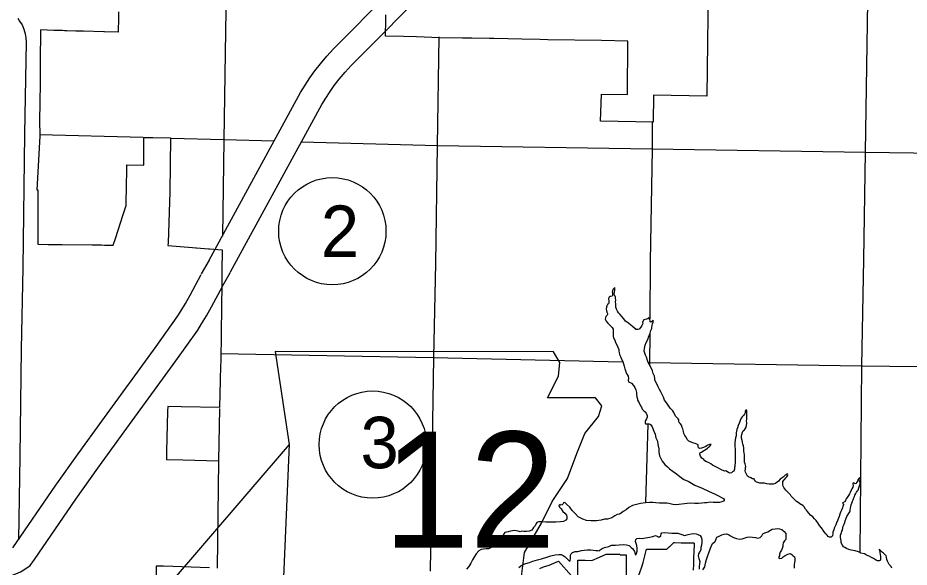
# Model space of a CAD drawing. Extents: x 77230 to 630905, y 790554 to 1662844.
# Drawn here: x 260599 to 282531, y 1585968 to 1599492 of the extents above; entities that cross this region are included whole.
import ezdxf

# ---------------------------------------------------------------- set-up
doc = ezdxf.new("R2010")
doc.units = 0
for name, color, linetype in [('Level 12', 7, 'Continuous'), ('Level 16', 7, 'Continuous'), ('Level 17', 7, 'Continuous'), ('Level 22', 7, 'Continuous'), ('Level 23', 7, 'Continuous'), ('Level 24', 7, 'Continuous'), ('Level 25', 7, 'Continuous'), ('Level 33', 7, 'Continuous')]:
    doc.layers.add(name, color=color, linetype=linetype)

msp = doc.modelspace()

# ---------------------------------------------------------------- linework, layer by layer
at = {"layer": 'Level 12'}
for points in [[(277582, 1600193), (277567, 1598879), (277560, 1598230), (277552, 1597564), (276241, 1597587), (276232, 1596926), (274939, 1596946), (274963, 1597611), (275602, 1597601), (275608, 1598921), (274958, 1598933), (273643, 1598952), (273452, 1598956), (272998, 1598965)], [(263078, 1599638), (263074, 1599425), (263071, 1599210), (263070, 1599135), (263066, 1599136), (262736, 1599145), (262717, 1599146), (262218, 1599160), (262028, 1599166), (261809, 1599172), (261755, 1599174), (261751, 1599174), (261697, 1599176), (261679, 1599176), (261508, 1599181), (261489, 1599182), (261160, 1599193), (261159, 1599076), (261153, 1598522), (261148, 1598105), (261146, 1597909), (261139, 1597381), (261134, 1596978), (261137, 1596580), (261067, 1595258), (261094, 1595258), (261091, 1594880), (261095, 1593953), (261094, 1593917), (261345, 1593915), (261363, 1593915), (261689, 1593912), (262430, 1593903), (262662, 1593900), (262728, 1593899), (262948, 1593896), (263001, 1594059), (263192, 1594648), (263265, 1594870), (263268, 1595060), (263271, 1595218), (263278, 1595871), (263699, 1595866), (263699, 1595881), (263701, 1596507), (263701, 1596546), (263924, 1596542), (264353, 1596534), (264340, 1595204), (264296, 1593956), (264293, 1593884), (264899, 1593838), (264976, 1593832), (264993, 1593830), (265293, 1593807), (265317, 1593806), (265624, 1593782), (265624, 1593639), (265621, 1593385), (265620, 1593203), (265619, 1593088), (265617, 1592876), (265617, 1592817), (265616, 1592764), (265614, 1592542), (265609, 1592211), (265605, 1591884), (265599, 1591540), (265595, 1591226), (265594, 1591195), (265593, 1591165), (265585, 1590805), (265582, 1590701), (265579, 1590596), (265578, 1590562), (265562, 1589901), (264616, 1589918), (264289, 1589923), (264286, 1589806), (264260, 1588813), (264255, 1588622), (264661, 1588611), (265541, 1588585), (265522, 1587267), (265506, 1585944)], [(269646, 1599042), (269647, 1599065), (269653, 1599429), (269655, 1599562)], [(272998, 1598965), (272308, 1598979), (272207, 1598980), (271771, 1598988), (271717, 1598989), (271543, 1598993), (270978, 1599003), (270405, 1599020), (270089, 1599029), (269646, 1599042)], [(275872, 1585747), (275952, 1585979), (275987, 1586083), (276020, 1586218), (276052, 1586344), (276061, 1586380), (276069, 1586410), (276233, 1586412), (276254, 1586412), (276378, 1586411), (276384, 1586411), (276396, 1586411), (276495, 1586411), (276563, 1586410), (276572, 1586410), (276629, 1586466), (276637, 1586474), (276642, 1586479), (276737, 1586573), (276758, 1586572), (276917, 1586568), (277075, 1586565), (277222, 1586564), (277238, 1586563), (277237, 1586524), (277233, 1586358), (277228, 1586198), (277222, 1586046), (277215, 1585894)], [(273443, 1585935), (273534, 1585976), (273670, 1586019), (273902, 1586116), (274219, 1585755)], [(274382, 1585781), (274381, 1586140), (274555, 1586137), (274722, 1586131), (274913, 1586211), (275079, 1586289), (275237, 1586288), (275409, 1586291), (275421, 1586272), (275567, 1586270), (275567, 1586026), (275567, 1585770)], [(265312, 1585949), (264185, 1585993), (264000, 1585995), (263991, 1585160)]]:
    msp.add_lwpolyline(points, dxfattribs=at)
at = {"layer": 'Level 16'}
for points in [[(281415, 1593545), (281460, 1596184), (281541, 1601484), (281640, 1606769), (281727, 1611997), (281722, 1614624)], [(265852, 1608862), (265831, 1607034), (265754, 1601822), (265668, 1596491), (265636, 1594120)], [(270886, 1593442), (270929, 1596345), (270970, 1599023)], [(276210, 1596922), (276204, 1596256), (276159, 1593490)], [(261134, 1596623), (263686, 1596551)], [(264361, 1596532), (265666, 1596495), (266910, 1596461)], [(267582, 1596443), (270927, 1596351), (276202, 1596266), (281460, 1596188), (286763, 1596113), (287364, 1596104)], [(281328, 1586326), (281365, 1590926), (281415, 1593545)], [(270754, 1585870), (270837, 1591126), (270886, 1593442)], [(276159, 1593490), (276149, 1592083)], [(276146, 1591706), (276141, 1591003), (276139, 1590928)], [(275482, 1591016), (270821, 1591120), (265585, 1591221)], [(284846, 1590876), (281357, 1590920), (276135, 1591001), (276103, 1591002)], [(265559, 1589877), (265538, 1588586)], [(276099, 1589491), (276045, 1587559)]]:
    msp.add_lwpolyline(points, dxfattribs=at)
at = {"layer": 'Level 17'}
for points in [[(275815, 1591821), (275721, 1591895), (275681, 1591928), (275621, 1591976), (275555, 1592022), (275507, 1592084), (275459, 1592138), (275417, 1592189), (275381, 1592227), (275358, 1592273), (275326, 1592323), (275314, 1592371), (275314, 1592449), (275308, 1592497), (275310, 1592541), (275308, 1592589), (275307, 1592615), (275297, 1592639), (275277, 1592659), (275275, 1592695), (275277, 1592729), (275283, 1592759), (275289, 1592791), (275289, 1592815), (275289, 1592849), (275269, 1592839), (275245, 1592809), (275231, 1592779), (275225, 1592747), (275229, 1592723), (275231, 1592675), (275231, 1592653), (275220, 1592639), (275192, 1592633), (275166, 1592631), (275140, 1592607), (275136, 1592567), (275142, 1592533), (275142, 1592473), (275130, 1592454), (275112, 1592432), (275090, 1592400), (275080, 1592376), (275073, 1592322), (275085, 1592286), (275095, 1592244), (275107, 1592214), (275105, 1592192), (275097, 1592170), (275067, 1592140), (275055, 1592110), (275047, 1592072), (275075, 1592022), (275118, 1591976), (275158, 1591930), (275222, 1591869), (275246, 1591829), (275250, 1591761), (275246, 1591719), (275246, 1591659), (275257, 1591611), (275285, 1591553), (275309, 1591503), (275341, 1591441), (275365, 1591381), (275383, 1591327), (275389, 1591285), (275395, 1591249), (275402, 1591201), (275424, 1591153), (275456, 1591089), (275482, 1591033), (275500, 1590975), (275520, 1590917), (275532, 1590849), (275551, 1590807), (275563, 1590769), (275589, 1590712), (275617, 1590668), (275623, 1590614), (275613, 1590568), (275627, 1590534), (275695, 1590500), (275749, 1590442), (275784, 1590390), (275804, 1590334), (275820, 1590272), (275822, 1590226), (275828, 1590154), (275844, 1590116), (275848, 1590076), (275889, 1590012), (275919, 1589943), (275945, 1589905), (275963, 1589859), (276009, 1589811), (276037, 1589791), (276063, 1589759), (276081, 1589705), (276083, 1589659), (276070, 1589621)], [(276389, 1590339), (276357, 1590406), (276327, 1590462), (276295, 1590522), (276275, 1590578), (276272, 1590616), (276262, 1590672), (276234, 1590736), (276214, 1590798), (276182, 1590876), (276144, 1590946), (276109, 1591008), (276095, 1591052), (276067, 1591136), (276041, 1591190), (276027, 1591239), (276011, 1591289), (276016, 1591353), (276032, 1591432), (276062, 1591498), (276100, 1591574), (276127, 1591654), (276145, 1591690), (276161, 1591730), (276175, 1591798), (276195, 1591842), (276197, 1591874), (276207, 1591908), (276214, 1591957), (276228, 1591997), (276232, 1592049), (276212, 1592027), (276180, 1592002), (276158, 1592004), (276154, 1592034), (276146, 1592064), (276134, 1592092), (276126, 1592112), (276096, 1592082), (276064, 1592072), (276034, 1592064), (276006, 1592058), (275973, 1591998), (275975, 1591968), (275951, 1591917), (275925, 1591877), (275887, 1591831), (275851, 1591823), (275815, 1591821), (275797, 1591825), (275777, 1591841)], [(278510, 1589835), (278494, 1589809), (278497, 1589769), (278483, 1589738), (278463, 1589714), (278425, 1589668), (278397, 1589638), (278369, 1589576), (278353, 1589532), (278326, 1589456), (278308, 1589402), (278292, 1589356), (278272, 1589273), (278270, 1589201), (278261, 1589151), (278251, 1589091), (278245, 1589035), (278241, 1588975), (278241, 1588941), (278247, 1588877), (278246, 1588843), (278250, 1588807), (278250, 1588755), (278250, 1588685), (278248, 1588639), (278246, 1588589), (278250, 1588529), (278245, 1588487), (278243, 1588445), (278235, 1588423), (278235, 1588377), (278217, 1588331), (278185, 1588313), (278159, 1588293), (278115, 1588280), (278083, 1588302), (278021, 1588340), (277989, 1588332), (277899, 1588376), (277841, 1588409), (277789, 1588427), (277743, 1588451), (277695, 1588479), (277649, 1588511), (277595, 1588544), (277545, 1588564), (277505, 1588588), (277475, 1588620), (277431, 1588652), (277399, 1588700), (277379, 1588748), (277379, 1588772), (277399, 1588792), (277423, 1588800), (277456, 1588824), (277494, 1588848), (277536, 1588872), (277568, 1588899), (277596, 1588921), (277616, 1588939), (277634, 1588953), (277656, 1588989), (277616, 1588985), (277564, 1588961), (277524, 1588938), (277472, 1588912), (277424, 1588896), (277384, 1588892), (277346, 1588906), (277340, 1588942), (277336, 1588976), (277306, 1588996), (277266, 1589009), (277210, 1589027), (277168, 1589045), (277108, 1589067), (277070, 1589111), (277040, 1589165), (277008, 1589212), (276990, 1589260), (276978, 1589310), (276959, 1589374), (276945, 1589404), (276927, 1589464), (276899, 1589502), (276875, 1589530), (276867, 1589564), (276863, 1589594), (276851, 1589622), (276809, 1589658), (276785, 1589688), (276740, 1589774), (276714, 1589814), (276650, 1589883), (276614, 1589935), (276570, 1590003), (276512, 1590081), (276484, 1590157), (276461, 1590203), (276423, 1590287), (276389, 1590339)], [(280403, 1586887), (280399, 1586905), (280367, 1586941), (280325, 1586995), (280283, 1587056), (280245, 1587114), (280200, 1587160), (280158, 1587204), (280104, 1587248), (280058, 1587294), (280028, 1587336), (280002, 1587369), (279984, 1587399), (279950, 1587451), (279922, 1587475), (279888, 1587501), (279864, 1587515), (279834, 1587539), (279798, 1587563), (279762, 1587589), (279728, 1587620), (279690, 1587654), (279655, 1587688), (279629, 1587718), (279607, 1587746), (279563, 1587802), (279521, 1587840), (279495, 1587868), (279469, 1587898), (279449, 1587929), (279433, 1587959), (279421, 1587993), (279421, 1588029), (279423, 1588077), (279456, 1588116), (279474, 1588138), (279496, 1588168), (279524, 1588192), (279540, 1588216), (279544, 1588242), (279534, 1588264), (279508, 1588244), (279482, 1588232), (279454, 1588210), (279430, 1588182), (279384, 1588155), (279354, 1588137), (279315, 1588089), (279285, 1588059), (279245, 1588029), (279187, 1588014), (279147, 1588008), (279083, 1588010), (279029, 1588024), (278969, 1588036), (278909, 1588035), (278853, 1588037), (278805, 1588053), (278773, 1588063), (278749, 1588089), (278729, 1588117), (278717, 1588139), (278677, 1588147), (278631, 1588168), (278581, 1588190), (278553, 1588210), (278535, 1588244), (278501, 1588304), (278497, 1588344), (278501, 1588382), (278503, 1588422), (278508, 1588448), (278496, 1588510), (278482, 1588550), (278476, 1588600), (278478, 1588670), (278482, 1588730), (278471, 1588782), (278465, 1588828), (278463, 1588898), (278451, 1588952), (278439, 1588996), (278427, 1589044), (278419, 1589090), (278408, 1589144), (278406, 1589190), (278412, 1589236), (278430, 1589292), (278450, 1589326), (278478, 1589346), (278510, 1589398), (278529, 1589457), (278535, 1589513), (278529, 1589567), (278533, 1589607), (278535, 1589647), (278537, 1589701), (278539, 1589747), (278538, 1589795), (278534, 1589833), (278510, 1589835)], [(276070, 1589621), (276046, 1589577), (276036, 1589551), (276034, 1589523), (276046, 1589501), (276086, 1589495), (276134, 1589499), (276170, 1589477), (276208, 1589423), (276250, 1589316), (276282, 1589246), (276301, 1589150), (276337, 1589070), (276345, 1588988), (276375, 1588878), (276372, 1588798), (276390, 1588710), (276418, 1588642), (276452, 1588576), (276518, 1588500), (276581, 1588442), (276637, 1588391), (276721, 1588327), (276803, 1588269), (276889, 1588200), (276983, 1588130), (277089, 1588084), (277261, 1587991), (277435, 1587910), (277597, 1587840), (277759, 1587765), (277859, 1587715), (277917, 1587683), (277959, 1587660), (277981, 1587634), (277981, 1587614), (277962, 1587596), (277922, 1587575), (277866, 1587557), (277804, 1587563), (277708, 1587563), (277634, 1587566), (277550, 1587554), (277498, 1587550), (277430, 1587545), (277346, 1587537), (277260, 1587539), (277147, 1587540), (277069, 1587534), (276999, 1587528), (276867, 1587511), (276787, 1587507), (276713, 1587513), (276621, 1587532), (276571, 1587544), (276491, 1587544), (276391, 1587545), (276295, 1587551), (276224, 1587563), (276138, 1587558), (276044, 1587554), (275920, 1587532), (275824, 1587513), (275724, 1587483), (275637, 1587436), (275565, 1587384), (275497, 1587336), (275447, 1587300), (275407, 1587275), (275347, 1587265), (275288, 1587231), (275214, 1587183), (275110, 1587154), (275038, 1587148), (274950, 1587126), (274834, 1587113), (274705, 1587109), (274591, 1587118), (274499, 1587150), (274389, 1587207), (274322, 1587283), (274238, 1587365), (274178, 1587445), (274102, 1587520), (274068, 1587552), (274040, 1587564), (274022, 1587550), (274012, 1587520), (273996, 1587506), (273958, 1587496), (273934, 1587510), (273912, 1587484), (273924, 1587448), (273966, 1587406), (274013, 1587336), (274059, 1587298), (274097, 1587252), (274111, 1587206), (274107, 1587158), (274081, 1587126), (274023, 1587096)], [(281338, 1586314), (281286, 1586344), (281204, 1586370), (281152, 1586379), (281104, 1586389), (281048, 1586407), (280992, 1586431), (280944, 1586453), (280918, 1586473), (280890, 1586513), (280859, 1586570), (280855, 1586616), (280851, 1586658), (280845, 1586700), (280845, 1586754), (280861, 1586797), (280877, 1586851), (280889, 1586883), (280900, 1586937), (280910, 1586975), (280932, 1587027), (280946, 1587071), (280954, 1587111), (280970, 1587147), (280980, 1587171), (280999, 1587217), (281015, 1587243), (281041, 1587279), (281055, 1587303), (281067, 1587334), (281075, 1587350), (281081, 1587390), (281087, 1587422), (281097, 1587460), (281100, 1587500), (281116, 1587540), (281134, 1587594), (281152, 1587630), (281172, 1587672), (281184, 1587706), (281196, 1587740), (281215, 1587782), (281235, 1587814), (281253, 1587836), (281275, 1587863), (281291, 1587919), (281303, 1587945), (281315, 1587993), (281323, 1588023), (281321, 1588053), (281315, 1588069), (281308, 1588083), (281304, 1588099), (281302, 1588131), (281314, 1588175), (281292, 1588151), (281270, 1588119), (281257, 1588085), (281243, 1588061), (281223, 1588030), (281205, 1588024), (281185, 1588034), (281163, 1588044), (281141, 1588038), (281145, 1588008), (281149, 1587982), (281143, 1587938), (281121, 1587900), (281103, 1587862), (281082, 1587810), (281062, 1587774), (281042, 1587732), (281004, 1587681), (280976, 1587641), (280964, 1587611), (280950, 1587585), (280938, 1587571), (280906, 1587559), (280889, 1587555), (280907, 1587537), (280915, 1587509), (280899, 1587461), (280887, 1587429), (280869, 1587369), (280851, 1587335), (280833, 1587297), (280821, 1587273), (280806, 1587218), (280784, 1587156), (280764, 1587108), (280754, 1587084), (280728, 1587014), (280706, 1586980), (280687, 1586930), (280675, 1586888), (280655, 1586834), (280653, 1586790), (280647, 1586760), (280641, 1586742), (280609, 1586708), (280573, 1586707)], [(274023, 1587096), (273953, 1587088), (273840, 1587077), (273744, 1587077), (273594, 1587078), (273512, 1587086), (273446, 1587088), (273410, 1587084), (273368, 1587071), (273352, 1587045), (273326, 1586989), (273289, 1586941), (273249, 1586883), (273181, 1586855), (273113, 1586844), (273053, 1586850), (272999, 1586852), (272961, 1586840), (272911, 1586856), (272871, 1586865), (272817, 1586875), (272767, 1586863), (272719, 1586853), (272668, 1586837), (272624, 1586828), (272584, 1586824), (272560, 1586790), (272526, 1586718), (272482, 1586664), (272452, 1586606), (272423, 1586578), (272377, 1586559), (272341, 1586513), (272307, 1586475), (272229, 1586441), (272177, 1586420), (272119, 1586416), (272057, 1586412), (271998, 1586404), (271944, 1586374), (271878, 1586299), (271836, 1586231), (271789, 1586151), (271745, 1586067), (271697, 1585984), (271643, 1585918)], [(272930, 1585963), (272978, 1586001), (273032, 1586032), (273099, 1586060), (273185, 1586084), (273271, 1586113), (273389, 1586147), (273485, 1586171), (273618, 1586218), (273712, 1586244), (273818, 1586269), (273914, 1586283), (273970, 1586279), (274020, 1586258), (274064, 1586222), (274102, 1586190), (274146, 1586144), (274164, 1586126), (274178, 1586118), (274192, 1586138), (274198, 1586176), (274198, 1586224), (274196, 1586264), (274211, 1586300), (274249, 1586329), (274311, 1586351), (274379, 1586357), (274471, 1586381), (274535, 1586388), (274609, 1586398), (274695, 1586396), (274759, 1586383), (274823, 1586379), (274867, 1586375), (274906, 1586371), (274928, 1586397), (274980, 1586431), (275032, 1586452), (275140, 1586480), (275208, 1586508), (275302, 1586509), (275394, 1586519), (275509, 1586526), (275573, 1586516), (275639, 1586502), (275693, 1586456), (275729, 1586418), (275774, 1586358), (275790, 1586309), (275794, 1586263), (275822, 1586301), (275838, 1586365), (275841, 1586429), (275833, 1586501), (275811, 1586549), (275799, 1586601), (275807, 1586649), (275833, 1586677), (275895, 1586681), (275962, 1586675), (276040, 1586688), (276144, 1586706), (276224, 1586726), (276286, 1586745)], [(276286, 1586745), (276328, 1586733), (276352, 1586715), (276390, 1586717), (276418, 1586743), (276426, 1586787), (276446, 1586815), (276501, 1586820), (276599, 1586812), (276691, 1586802), (276839, 1586805), (276911, 1586783), (276959, 1586767), (276995, 1586751), (277033, 1586760), (277095, 1586776), (277163, 1586790), (277223, 1586798), (277293, 1586791), (277333, 1586773), (277387, 1586745), (277409, 1586707), (277427, 1586655), (277429, 1586583), (277417, 1586513), (277406, 1586451), (277402, 1586393), (277370, 1586341), (277344, 1586295), (277340, 1586247), (277358, 1586179), (277379, 1586105), (277369, 1586051), (277361, 1585985), (277361, 1585921)], [(277457, 1585903), (277503, 1585977), (277523, 1586063), (277548, 1586155), (277578, 1586257), (277598, 1586324), (277631, 1586412), (277671, 1586506), (277701, 1586556), (277737, 1586586), (277761, 1586600), (277775, 1586640), (277798, 1586703), (277858, 1586733), (277922, 1586761), (277976, 1586781), (278036, 1586788), (278082, 1586772), (278138, 1586742), (278206, 1586698), (278286, 1586674), (278354, 1586661), (278422, 1586667), (278494, 1586687), (278544, 1586707), (278609, 1586712), (278677, 1586706), (278749, 1586696), (278805, 1586686), (278865, 1586697), (278903, 1586743), (278933, 1586789), (278979, 1586811), (279051, 1586841), (279106, 1586868)], [(279051, 1586841), (279162, 1586900), (279230, 1586916), (279284, 1586924), (279344, 1586915), (279398, 1586895), (279452, 1586847), (279494, 1586795), (279500, 1586741), (279499, 1586691), (279493, 1586651), (279467, 1586617), (279443, 1586593), (279429, 1586565), (279425, 1586521), (279419, 1586481), (279403, 1586427), (279386, 1586391), (279360, 1586338), (279344, 1586292), (279338, 1586248), (279324, 1586220), (279322, 1586190), (279348, 1586180), (279396, 1586191), (279430, 1586223), (279480, 1586259), (279544, 1586291), (279600, 1586303), (279640, 1586282), (279672, 1586258), (279706, 1586224), (279718, 1586186), (279714, 1586124), (279710, 1586080), (279702, 1586034), (279700, 1585992), (279701, 1585948)], [(280573, 1586707), (280535, 1586727), (280511, 1586759), (280481, 1586793), (280443, 1586841), (280403, 1586887)], [(282106, 1585947), (282090, 1585981), (282040, 1586031), (282022, 1586067), (282000, 1586115), (281980, 1586155), (281973, 1586215), (281967, 1586245), (281943, 1586273), (281897, 1586310), (281871, 1586332), (281831, 1586368), (281789, 1586412), (281807, 1586336), (281817, 1586274), (281827, 1586242), (281828, 1586196), (281828, 1586166), (281822, 1586144), (281792, 1586124), (281752, 1586122), (281716, 1586140), (281680, 1586165), (281650, 1586181), (281604, 1586205), (281550, 1586241), (281480, 1586267), (281432, 1586295), (281338, 1586314)]]:
    msp.add_lwpolyline(points, dxfattribs=at)
at = {"layer": 'Level 22'}
for points in [[(260598, 1599484), (260644, 1599409), (260703, 1599320), (260745, 1599216), (260778, 1599098), (260796, 1598995), (260803, 1598892), (260760, 1596636), (260722, 1593337)], [(260722, 1593335), (260683, 1591332), (260651, 1588690), (260613, 1586640)]]:
    msp.add_lwpolyline(points, dxfattribs=at)
at = {"layer": 'Level 23'}
for points in [[(265309, 1593522), (267557, 1597653), (267667, 1597835), (267787, 1598016), (267906, 1598187), (268045, 1598362), (268203, 1598547), (268364, 1598731), (272430, 1602819)], [(265836, 1593235), (268077, 1597354), (268175, 1597514), (268283, 1597679), (268387, 1597828), (268508, 1597980), (268657, 1598155), (268804, 1598322), (272865, 1602406)], [(265115, 1593187), (265313, 1593529)], [(260478, 1586443), (261532, 1587989), (262080, 1588757), (262669, 1589561), (264003, 1591397), (264524, 1592129), (264608, 1592269), (264726, 1592458), (264838, 1592665), (265110, 1593177)], [(265634, 1592886), (265832, 1593228)], [(260907, 1586006), (261012, 1586161), (262024, 1587646), (262566, 1588406), (263154, 1589207), (264490, 1591047), (265027, 1591800), (265121, 1591957), (265245, 1592157), (265366, 1592381), (265640, 1592896)], [(257973, 1585774), (260317, 1585748), (260445, 1585760), (260554, 1585804), (260611, 1585833), (260668, 1585856), (260749, 1585903), (260907, 1586006)]]:
    msp.add_lwpolyline(points, dxfattribs=at)
at = {"layer": 'Level 24'}
msp.add_lwpolyline([(266934, 1591276), (267276, 1588992), (267124, 1585528), (267429, 1585338), (268000, 1585338), (268000, 1584119), (272796, 1584119), (273024, 1584614), (272948, 1585414), (273062, 1586327), (273481, 1587050), (273747, 1587583), (274128, 1588154), (274357, 1588763), (274547, 1589258), (274889, 1589677), (274966, 1589943), (274813, 1590134), (273633, 1590134), (273900, 1590667), (273938, 1591009), (273780, 1591272)], close=True, dxfattribs=at)
at = {"layer": 'Level 25'}
msp.add_line((267276, 1588992), (263926, 1585091), dxfattribs=at)
at = {"layer": 'Level 33'}
for centre in [(268338, 1594239), (269333, 1588987)]:
    msp.add_circle(centre, 1320, dxfattribs=at)

# ---------------------------------------------------------------- texts
at = {"layer": 'Level 24'}
msp.add_text('12', height=2851.2, dxfattribs=at).set_placement((269592, 1586451))
at = {"layer": 'Level 33'}
for s, p in [('2', (268055, 1593605)), ('3', (269029, 1588404))]:
    msp.add_text(s, height=1267, dxfattribs=at).set_placement(p)

doc.saveas('drawing.dxf')
